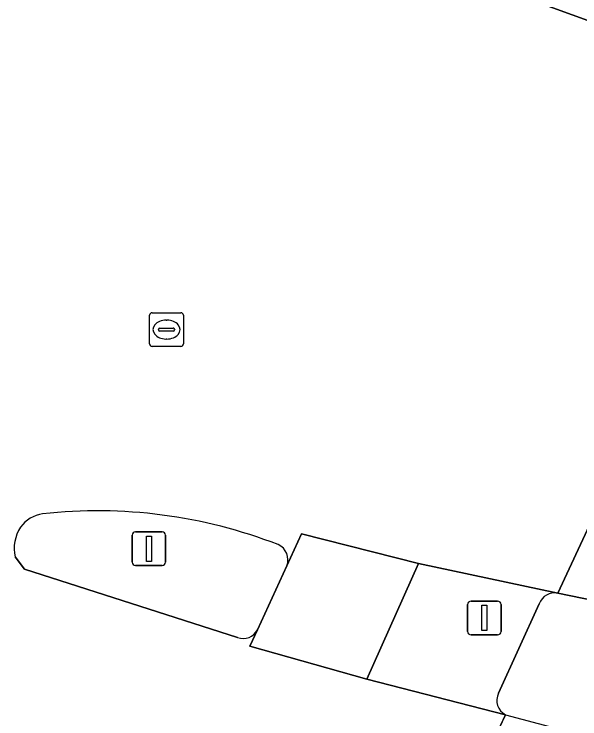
# Model space of a CAD drawing. Extents: x 157692 to 159674, y 381452 to 383291.
# Drawn here: x 157911.97 to 157928.74, y 382229.29 to 382250.19 of the extents above; entities that cross this region are included whole.
import ezdxf

# ---------------------------------------------------------------- set-up
doc = ezdxf.new("R2010")
doc.units = 0
for name, color, linetype in [('IMGEO_Berm_groen', 7, 'Continuous'), ('IMGEO_Fietspad_open', 7, 'Continuous'), ('IMGEO_Portaal', 7, 'Continuous'), ('IMGEO_Rijbaan_regionaal_gesloten', 7, 'Continuous'), ('IMGEO_Rioolput', 7, 'Continuous'), ('IMGEO_Verkeerseiland_groen', 7, 'Continuous'), ('IMGEO_Verkeersregelinstallatiepaal', 7, 'Continuous'), ('IMGEO_Voetpad_open', 7, 'Continuous')]:
    doc.layers.add(name, color=color, linetype=linetype)

msp = doc.modelspace()

# ---------------------------------------------------------------- linework, layer by layer
at = {"layer": 'IMGEO_Berm_groen'}
for points in [[(158008.786, 382219.466), (158005.318, 382219.673), (158000.291, 382219.697), (157992.3, 382220.036), (157990.292, 382220.285), (157988.102, 382220.697), (157928.091, 382233.019)], [(157927.538, 382232.7), (157926.331, 382230.048)]]:
    msp.add_lwpolyline(points, dxfattribs=at)
for centre, radius, start, end in [((157927.995, 382232.546), 0.482, 78.5373, 161.42), ((157926.767, 382229.836), 0.485, 154.0541, 241.2981), ((158041.526, 382654.614), 440.477, 254.8669, 259.05393)]:
    msp.add_arc(centre, radius, start, end, dxfattribs=at)
at = {"layer": 'IMGEO_Fietspad_open'}
msp.add_lwpolyline([(157927.795, 382251.209), (157927.478, 382250.546), (157931.056, 382249.256), (157931.08, 382250.233)], dxfattribs=at)
msp.add_lwpolyline([(157922.423, 382230.47), (157923.957, 382233.901), (157920.492, 382234.78), (157920.058, 382233.824), (157919.187, 382231.935), (157918.957, 382231.441)], close=True, dxfattribs=at)
at = {"layer": 'IMGEO_Portaal'}
for p, q in [((157915.472, 382233.936), (157915.472, 382234.736)), ((157915.472, 382234.736), (157915.472, 382233.936)), ((157915.572, 382234.836), (157916.362, 382234.836)), ((157916.362, 382234.836), (157915.572, 382234.836)), ((157916.462, 382234.736), (157916.462, 382233.936)), ((157916.462, 382233.936), (157916.462, 382234.736)), ((157916.362, 382233.836), (157915.572, 382233.836)), ((157915.572, 382233.836), (157916.362, 382233.836))]:
    msp.add_line(p, q, dxfattribs=at)
msp.add_lwpolyline([(157915.892, 382234.711), (157916.042, 382234.711), (157916.042, 382233.961), (157915.892, 382233.961), (157915.892, 382234.711)], dxfattribs=at)
for centre, start, end in [((157915.572, 382234.736), 90, 180), ((157915.572, 382234.736), 90, 180), ((157916.362, 382234.736), 0, 90), ((157916.362, 382234.736), 360, 90), ((157915.572, 382233.936), 180, 270), ((157915.572, 382233.936), 180, 270), ((157916.362, 382233.936), 270, 0), ((157916.362, 382233.936), 270, 0)]:
    msp.add_arc(centre, 0.1, start, end, dxfattribs=at)
at = {"layer": 'IMGEO_Rijbaan_regionaal_gesloten'}
for points in [[(157920.058, 382233.824), (157920.492, 382234.78), (157923.957, 382233.901), (157928.091, 382233.019), (157929.435, 382235.902), (157930.794, 382238.814), (157932.141, 382241.702), (157933.406, 382244.416), (157935.025, 382247.887), (157931.056, 382249.256), (157927.478, 382250.546), (157918.696, 382254.18)], [(157929.435, 382235.902), (157928.091, 382233.019), (157988.102, 382220.697), (157990.292, 382220.285), (157992.3, 382220.036), (158000.291, 382219.697), (158005.318, 382219.673), (158008.786, 382219.466)], [(157918.595, 382231.704), (157912.283, 382233.727), (157911.999, 382234.094)], [(157915.449, 382225.031), (157915.778, 382225.046), (157915.836, 382225.202), (157919.808, 382224.892), (157919.761, 382224.73), (157922.588, 382224.209), (157923.952, 382223.88), (157925.243, 382226.645), (157926.534, 382229.411), (157922.423, 382230.47), (157918.957, 382231.441), (157919.187, 382231.935)], [(157926.534, 382229.411), (157925.243, 382226.645), (157933.19, 382224.57), (157944.252, 382221.934), (157952.268, 382220.278), (157960.705, 382218.534), (157972.663, 382216.316), (157984.656, 382214.298), (157988.349, 382213.708), (157992.778, 382213.101), (157996.273, 382212.623), (158008.566, 382210.941), (158012.613, 382210.388), (158016.646, 382209.742), (158020.135, 382209.234), (158024.234, 382208.503), (158031.467, 382207.214), (158206.473, 382171.3), (158336.056, 382144.815)]]:
    msp.add_lwpolyline(points, dxfattribs=at)
for centre, radius, start, end in [((157912.966, 382234.392), 0.992, 98.5698, 143.9485), ((157914.436, 382220.611), 14.85, 68.8383, 96.2554), ((157913.123, 382234.34), 1.15, 146.4478, 192.36), ((157919.588, 382234.003), 0.503, 339.1838, 65.4404), ((157918.764, 382232.144), 0.472, 248.9838, 333.6479), ((158041.526, 382654.614), 440.477, 254.8669, 259.05393)]:
    msp.add_arc(centre, radius, start, end, dxfattribs=at)
at = {"layer": 'IMGEO_Rioolput'}
for p, q in [((157915.989, 382240.41), (157915.989, 382241.262)), ((157916.064, 382241.336), (157916.916, 382241.336)), ((157916.99, 382241.262), (157916.99, 382240.41)), ((157916.477, 382241.116), (157916.502, 382241.116)), ((157916.248, 382240.83), (157916.248, 382240.842)), ((157916.686, 382240.793), (157916.288, 382240.793)), ((157916.291, 382240.879), (157916.689, 382240.879)), ((157916.732, 382240.842), (157916.732, 382240.83)), ((157916.5, 382240.556), (157916.475, 382240.556)), ((157916.916, 382240.336), (157916.064, 382240.336))]:
    msp.add_line(p, q, dxfattribs=at)
for points in [[(157915.989, 382240.41), (157915.989, 382241.262)], [(157916.064, 382241.336), (157916.916, 382241.336)], [(157916.99, 382241.262), (157916.99, 382240.41)], [(157916.916, 382240.336), (157916.064, 382240.336)]]:
    msp.add_lwpolyline(points, dxfattribs=at)
for centre, radius, start, end in [((157916.066, 382241.26), 0.0765, 91.552, 178.448), ((157916.066, 382241.26), 0.0765, 91.552, 178.448), ((157916.914, 382241.26), 0.0765, 1.552, 88.448), ((157916.914, 382241.26), 0.0765, 1.552, 88.448), ((157916.288, 382240.839), 0.0403, 85.8775, 175.7526), ((157916.285, 382240.829), 0.0366, 178.938, 274.7102), ((157916.689, 382240.836), 0.043, 264.8664, 352.4533), ((157916.693, 382240.841), 0.0386, 1.7309, 96.639), ((157916.066, 382240.412), 0.0765, 181.552, 268.448), ((157916.066, 382240.412), 0.0765, 181.552, 268.448), ((157916.914, 382240.412), 0.0765, 271.552, 358.448), ((157916.914, 382240.412), 0.0765, 271.552, 358.448)]:
    msp.add_arc(centre, radius, start, end, dxfattribs=at)
for centre, major_axis, ratio, start_param, end_param in [((157916.476, 382240.836), (-0.387, 0.002), 0.722429, 4.712389, 7.853982), ((157916.501, 382240.836), (-0.39, 0.002), 0.717154, 1.570796, 4.712389)]:
    msp.add_ellipse(centre, major_axis=major_axis, ratio=ratio, start_param=start_param, end_param=end_param, dxfattribs=at)
at = {"layer": 'IMGEO_Verkeerseiland_groen'}
for points in [[(157911.999, 382234.094), (157912.283, 382233.727), (157918.595, 382231.704)], [(157919.187, 382231.935), (157920.058, 382233.824)]]:
    msp.add_lwpolyline(points, dxfattribs=at)
for centre, radius, start, end in [((157912.966, 382234.392), 0.992, 98.5698, 143.9485), ((157914.436, 382220.611), 14.85, 68.8383, 96.2554), ((157913.123, 382234.34), 1.15, 146.4478, 192.36), ((157919.588, 382234.003), 0.503, 339.1838, 65.4404), ((157918.764, 382232.144), 0.472, 248.9838, 333.6479)]:
    msp.add_arc(centre, radius, start, end, dxfattribs=at)
at = {"layer": 'IMGEO_Verkeersregelinstallatiepaal'}
for p, q in [((157925.416, 382231.883), (157925.416, 382232.683)), ((157925.416, 382232.683), (157925.416, 382231.883)), ((157925.516, 382232.783), (157926.306, 382232.783)), ((157926.306, 382232.783), (157925.516, 382232.783)), ((157926.406, 382232.683), (157926.406, 382231.883)), ((157926.406, 382231.883), (157926.406, 382232.683)), ((157926.306, 382231.783), (157925.516, 382231.783)), ((157925.516, 382231.783), (157926.306, 382231.783))]:
    msp.add_line(p, q, dxfattribs=at)
msp.add_lwpolyline([(157925.836, 382232.658), (157925.986, 382232.658), (157925.986, 382231.908), (157925.836, 382231.908), (157925.836, 382232.658)], dxfattribs=at)
for centre, start, end in [((157925.516, 382232.683), 90, 180), ((157925.516, 382232.683), 90, 180), ((157926.306, 382232.683), 0, 90), ((157926.306, 382232.683), 360, 90), ((157925.516, 382231.883), 180, 270), ((157925.516, 382231.883), 180, 270), ((157926.306, 382231.883), 270, 0), ((157926.306, 382231.883), 270, 0)]:
    msp.add_arc(centre, 0.1, start, end, dxfattribs=at)
at = {"layer": 'IMGEO_Voetpad_open'}
for points in [[(157928.091, 382233.019), (157923.957, 382233.901), (157922.423, 382230.47), (157926.534, 382229.411)], [(157926.331, 382230.048), (157927.538, 382232.7)]]:
    msp.add_lwpolyline(points, dxfattribs=at)
for centre, radius, start, end in [((157927.995, 382232.546), 0.482, 78.5373, 161.42), ((157926.767, 382229.836), 0.485, 154.0541, 241.2981)]:
    msp.add_arc(centre, radius, start, end, dxfattribs=at)

doc.saveas('drawing.dxf')
